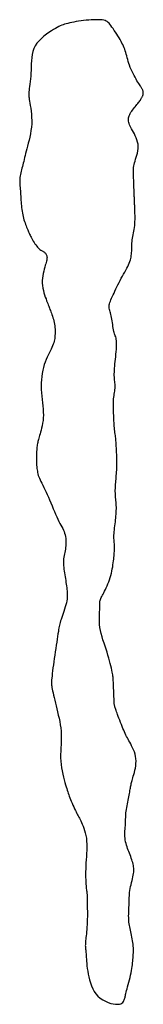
# Model space of a CAD drawing. Header units: millimetres. Extents: x 32690613 to 32693367, y 5343692 to 5344708.
# Tile 335 of 656: x 32692807.78 to 32692812.42, y 5343814.67 to 5343851.71. Entities that reach past the tile are written whole.
import ezdxf

# ---------------------------------------------------------------- set-up
doc = ezdxf.new("R2010")
doc.units = ezdxf.units.MM
doc.header["$LTSCALE"] = 20
doc.layers.add('02-DGM_HL_493.50', color=112, linetype='Continuous')

msp = doc.modelspace()

# ---------------------------------------------------------------- linework, layer by layer
at = {"layer": '02-DGM_HL_493.50', "elevation": 493.5, "flags": 128}
msp.add_lwpolyline([(32692811.78, 5343821.934), (32692811.79, 5343822), (32692811.801, 5343822.068), (32692811.814, 5343822.138), (32692811.828, 5343822.207), (32692811.843, 5343822.277), (32692811.857, 5343822.346), (32692811.871, 5343822.413), (32692811.884, 5343822.477), (32692811.896, 5343822.539), (32692811.907, 5343822.597), (32692811.916, 5343822.652), (32692811.925, 5343822.705), (32692811.933, 5343822.755), (32692811.94, 5343822.802), (32692811.948, 5343822.846), (32692811.955, 5343822.888), (32692811.963, 5343822.928), (32692811.972, 5343822.967), (32692811.981, 5343823.007), (32692811.992, 5343823.047), (32692812.004, 5343823.091), (32692812.017, 5343823.138), (32692812.032, 5343823.191), (32692812.05, 5343823.251), (32692812.069, 5343823.318), (32692812.089, 5343823.392), (32692812.109, 5343823.471), (32692812.126, 5343823.554), (32692812.141, 5343823.641), (32692812.15, 5343823.73), (32692812.153, 5343823.819), (32692812.149, 5343823.908), (32692812.136, 5343823.995), (32692812.116, 5343824.081), (32692812.089, 5343824.163), (32692812.058, 5343824.243), (32692812.023, 5343824.32), (32692811.987, 5343824.392), (32692811.951, 5343824.461), (32692811.916, 5343824.524), (32692811.884, 5343824.583), (32692811.854, 5343824.638), (32692811.826, 5343824.692), (32692811.798, 5343824.744), (32692811.772, 5343824.797), (32692811.745, 5343824.852), (32692811.718, 5343824.911), (32692811.69, 5343824.974), (32692811.661, 5343825.044), (32692811.631, 5343825.118), (32692811.6, 5343825.195), (32692811.569, 5343825.273), (32692811.539, 5343825.351), (32692811.51, 5343825.426), (32692811.483, 5343825.498), (32692811.459, 5343825.563), (32692811.437, 5343825.621), (32692811.418, 5343825.672), (32692811.401, 5343825.717), (32692811.387, 5343825.756), (32692811.375, 5343825.791), (32692811.365, 5343825.823), (32692811.356, 5343825.852), (32692811.349, 5343825.878), (32692811.344, 5343825.904), (32692811.339, 5343825.929), (32692811.336, 5343825.957), (32692811.333, 5343825.987), (32692811.33, 5343826.022), (32692811.328, 5343826.063), (32692811.326, 5343826.112), (32692811.324, 5343826.169), (32692811.321, 5343826.236), (32692811.318, 5343826.311), (32692811.315, 5343826.392), (32692811.312, 5343826.474), (32692811.309, 5343826.557), (32692811.306, 5343826.637), (32692811.303, 5343826.713), (32692811.3, 5343826.78), (32692811.298, 5343826.837), (32692811.295, 5343826.887), (32692811.293, 5343826.932), (32692811.289, 5343826.974), (32692811.284, 5343827.016), (32692811.277, 5343827.06), (32692811.269, 5343827.11), (32692811.257, 5343827.167), (32692811.243, 5343827.234), (32692811.226, 5343827.311), (32692811.205, 5343827.395), (32692811.182, 5343827.487), (32692811.156, 5343827.586), (32692811.127, 5343827.69), (32692811.096, 5343827.798), (32692811.061, 5343827.91), (32692811.025, 5343828.025), (32692810.986, 5343828.141), (32692810.948, 5343828.258), (32692810.91, 5343828.376), (32692810.875, 5343828.494), (32692810.844, 5343828.611), (32692810.817, 5343828.726), (32692810.797, 5343828.839), (32692810.784, 5343828.95), (32692810.777, 5343829.057), (32692810.774, 5343829.159), (32692810.776, 5343829.256), (32692810.78, 5343829.346), (32692810.785, 5343829.43), (32692810.79, 5343829.506), (32692810.793, 5343829.573), (32692810.795, 5343829.631), (32692810.795, 5343829.682), (32692810.795, 5343829.725), (32692810.794, 5343829.764), (32692810.795, 5343829.799), (32692810.797, 5343829.831), (32692810.802, 5343829.863), (32692810.811, 5343829.896), (32692810.825, 5343829.931), (32692810.842, 5343829.969), (32692810.863, 5343830.01), (32692810.887, 5343830.054), (32692810.914, 5343830.101), (32692810.942, 5343830.153), (32692810.972, 5343830.21), (32692811.003, 5343830.271), (32692811.034, 5343830.337), (32692811.065, 5343830.408), (32692811.096, 5343830.482), (32692811.125, 5343830.56), (32692811.154, 5343830.639), (32692811.18, 5343830.72), (32692811.204, 5343830.802), (32692811.226, 5343830.884), (32692811.245, 5343830.965), (32692811.261, 5343831.045), (32692811.275, 5343831.124), (32692811.286, 5343831.2), (32692811.296, 5343831.274), (32692811.305, 5343831.346), (32692811.312, 5343831.414), (32692811.319, 5343831.479), (32692811.325, 5343831.539), (32692811.331, 5343831.597), (32692811.336, 5343831.651), (32692811.34, 5343831.703), (32692811.343, 5343831.753), (32692811.345, 5343831.802), (32692811.345, 5343831.85), (32692811.344, 5343831.896), (32692811.342, 5343831.943), (32692811.338, 5343831.991), (32692811.334, 5343832.039), (32692811.329, 5343832.089), (32692811.326, 5343832.14), (32692811.323, 5343832.195), (32692811.321, 5343832.252), (32692811.322, 5343832.313), (32692811.325, 5343832.377), (32692811.331, 5343832.445), (32692811.338, 5343832.516), (32692811.346, 5343832.588), (32692811.356, 5343832.663), (32692811.365, 5343832.737), (32692811.375, 5343832.813), (32692811.384, 5343832.887), (32692811.391, 5343832.961), (32692811.398, 5343833.033), (32692811.404, 5343833.104), (32692811.408, 5343833.174), (32692811.411, 5343833.242), (32692811.412, 5343833.309), (32692811.412, 5343833.374), (32692811.411, 5343833.437), (32692811.407, 5343833.499), (32692811.403, 5343833.559), (32692811.398, 5343833.618), (32692811.392, 5343833.675), (32692811.386, 5343833.732), (32692811.381, 5343833.788), (32692811.377, 5343833.844), (32692811.374, 5343833.899), (32692811.373, 5343833.955), (32692811.373, 5343834.011), (32692811.374, 5343834.067), (32692811.377, 5343834.124), (32692811.381, 5343834.182), (32692811.385, 5343834.241), (32692811.39, 5343834.301), (32692811.395, 5343834.363), (32692811.401, 5343834.427), (32692811.406, 5343834.492), (32692811.411, 5343834.559), (32692811.416, 5343834.627), (32692811.421, 5343834.697), (32692811.424, 5343834.768), (32692811.427, 5343834.84), (32692811.429, 5343834.914), (32692811.43, 5343834.988), (32692811.43, 5343835.063), (32692811.429, 5343835.137), (32692811.428, 5343835.211), (32692811.426, 5343835.283), (32692811.424, 5343835.354), (32692811.421, 5343835.421), (32692811.419, 5343835.485), (32692811.416, 5343835.546), (32692811.414, 5343835.603), (32692811.411, 5343835.658), (32692811.409, 5343835.71), (32692811.406, 5343835.761), (32692811.402, 5343835.811), (32692811.398, 5343835.861), (32692811.393, 5343835.91), (32692811.387, 5343835.961), (32692811.381, 5343836.012), (32692811.374, 5343836.065), (32692811.367, 5343836.119), (32692811.36, 5343836.174), (32692811.353, 5343836.232), (32692811.346, 5343836.291), (32692811.34, 5343836.352), (32692811.335, 5343836.415), (32692811.33, 5343836.481), (32692811.326, 5343836.548), (32692811.322, 5343836.616), (32692811.319, 5343836.686), (32692811.316, 5343836.757), (32692811.313, 5343836.828), (32692811.31, 5343836.899), (32692811.307, 5343836.97), (32692811.305, 5343837.041), (32692811.303, 5343837.112), (32692811.301, 5343837.182), (32692811.301, 5343837.25), (32692811.303, 5343837.318), (32692811.305, 5343837.383), (32692811.31, 5343837.447), (32692811.316, 5343837.509), (32692811.324, 5343837.568), (32692811.333, 5343837.626), (32692811.342, 5343837.682), (32692811.35, 5343837.737), (32692811.358, 5343837.79), (32692811.363, 5343837.842), (32692811.366, 5343837.893), (32692811.366, 5343837.943), (32692811.363, 5343837.992), (32692811.359, 5343838.042), (32692811.353, 5343838.093), (32692811.348, 5343838.145), (32692811.342, 5343838.2), (32692811.338, 5343838.257), (32692811.335, 5343838.318), (32692811.335, 5343838.382), (32692811.337, 5343838.451), (32692811.34, 5343838.523), (32692811.346, 5343838.599), (32692811.352, 5343838.678), (32692811.36, 5343838.761), (32692811.369, 5343838.848), (32692811.378, 5343838.938), (32692811.388, 5343839.031), (32692811.397, 5343839.125), (32692811.405, 5343839.22), (32692811.413, 5343839.312), (32692811.418, 5343839.401), (32692811.421, 5343839.484), (32692811.421, 5343839.56), (32692811.418, 5343839.627), (32692811.41, 5343839.685), (32692811.4, 5343839.734), (32692811.387, 5343839.777), (32692811.372, 5343839.817), (32692811.356, 5343839.855), (32692811.341, 5343839.894), (32692811.326, 5343839.937), (32692811.312, 5343839.985), (32692811.301, 5343840.04), (32692811.291, 5343840.102), (32692811.283, 5343840.168), (32692811.275, 5343840.237), (32692811.267, 5343840.307), (32692811.258, 5343840.377), (32692811.248, 5343840.446), (32692811.236, 5343840.51), (32692811.222, 5343840.569), (32692811.207, 5343840.624), (32692811.191, 5343840.675), (32692811.176, 5343840.723), (32692811.162, 5343840.768), (32692811.15, 5343840.811), (32692811.142, 5343840.854), (32692811.138, 5343840.895), (32692811.139, 5343840.937), (32692811.144, 5343840.98), (32692811.155, 5343841.024), (32692811.169, 5343841.07), (32692811.187, 5343841.119), (32692811.209, 5343841.172), (32692811.234, 5343841.228), (32692811.261, 5343841.289), (32692811.291, 5343841.355), (32692811.324, 5343841.426), (32692811.358, 5343841.501), (32692811.394, 5343841.578), (32692811.432, 5343841.658), (32692811.471, 5343841.738), (32692811.512, 5343841.82), (32692811.554, 5343841.901), (32692811.598, 5343841.982), (32692811.641, 5343842.061), (32692811.684, 5343842.138), (32692811.726, 5343842.214), (32692811.767, 5343842.287), (32692811.805, 5343842.358), (32692811.84, 5343842.426), (32692811.87, 5343842.492), (32692811.897, 5343842.554), (32692811.919, 5343842.613), (32692811.938, 5343842.671), (32692811.953, 5343842.726), (32692811.965, 5343842.781), (32692811.974, 5343842.836), (32692811.981, 5343842.891), (32692811.986, 5343842.947), (32692811.989, 5343843.004), (32692811.992, 5343843.062), (32692811.993, 5343843.122), (32692811.995, 5343843.183), (32692811.997, 5343843.244), (32692812, 5343843.306), (32692812.005, 5343843.369), (32692812.012, 5343843.431), (32692812.021, 5343843.494), (32692812.032, 5343843.558), (32692812.044, 5343843.622), (32692812.057, 5343843.687), (32692812.07, 5343843.753), (32692812.082, 5343843.821), (32692812.093, 5343843.891), (32692812.102, 5343843.963), (32692812.108, 5343844.037), (32692812.112, 5343844.113), (32692812.114, 5343844.19), (32692812.115, 5343844.266), (32692812.114, 5343844.341), (32692812.112, 5343844.413), (32692812.11, 5343844.482), (32692812.107, 5343844.547), (32692812.105, 5343844.607), (32692812.103, 5343844.662), (32692812.101, 5343844.714), (32692812.099, 5343844.762), (32692812.097, 5343844.808), (32692812.095, 5343844.851), (32692812.094, 5343844.894), (32692812.092, 5343844.936), (32692812.09, 5343844.977), (32692812.089, 5343845.02), (32692812.087, 5343845.063), (32692812.085, 5343845.109), (32692812.083, 5343845.157), (32692812.081, 5343845.209), (32692812.079, 5343845.264), (32692812.077, 5343845.324), (32692812.074, 5343845.389), (32692812.071, 5343845.458), (32692812.069, 5343845.529), (32692812.066, 5343845.602), (32692812.063, 5343845.674), (32692812.06, 5343845.746), (32692812.058, 5343845.814), (32692812.055, 5343845.879), (32692812.053, 5343845.939), (32692812.051, 5343845.996), (32692812.051, 5343846.049), (32692812.053, 5343846.102), (32692812.058, 5343846.154), (32692812.066, 5343846.208), (32692812.077, 5343846.265), (32692812.093, 5343846.326), (32692812.114, 5343846.391), (32692812.137, 5343846.462), (32692812.162, 5343846.536), (32692812.186, 5343846.614), (32692812.207, 5343846.694), (32692812.224, 5343846.776), (32692812.234, 5343846.859), (32692812.236, 5343846.943), (32692812.228, 5343847.026), (32692812.211, 5343847.108), (32692812.187, 5343847.188), (32692812.157, 5343847.266), (32692812.124, 5343847.342), (32692812.088, 5343847.414), (32692812.053, 5343847.482), (32692812.018, 5343847.546), (32692811.985, 5343847.605), (32692811.956, 5343847.659), (32692811.931, 5343847.71), (32692811.909, 5343847.757), (32692811.891, 5343847.802), (32692811.877, 5343847.845), (32692811.868, 5343847.887), (32692811.864, 5343847.929), (32692811.865, 5343847.971), (32692811.87, 5343848.013), (32692811.881, 5343848.055), (32692811.895, 5343848.097), (32692811.914, 5343848.139), (32692811.936, 5343848.182), (32692811.961, 5343848.225), (32692811.99, 5343848.267), (32692812.02, 5343848.31), (32692812.053, 5343848.353), (32692812.087, 5343848.395), (32692812.121, 5343848.437), (32692812.155, 5343848.477), (32692812.188, 5343848.517), (32692812.219, 5343848.554), (32692812.248, 5343848.59), (32692812.274, 5343848.624), (32692812.297, 5343848.656), (32692812.317, 5343848.686), (32692812.334, 5343848.714), (32692812.35, 5343848.741), (32692812.363, 5343848.766), (32692812.375, 5343848.789), (32692812.385, 5343848.811), (32692812.394, 5343848.832), (32692812.402, 5343848.851), (32692812.409, 5343848.87), (32692812.414, 5343848.887), (32692812.418, 5343848.904), (32692812.421, 5343848.921), (32692812.423, 5343848.938), (32692812.424, 5343848.955), (32692812.424, 5343848.972), (32692812.423, 5343848.989), (32692812.421, 5343849.006), (32692812.417, 5343849.024), (32692812.411, 5343849.043), (32692812.405, 5343849.061), (32692812.396, 5343849.081), (32692812.386, 5343849.101), (32692812.374, 5343849.122), (32692812.359, 5343849.144), (32692812.343, 5343849.169), (32692812.324, 5343849.197), (32692812.303, 5343849.229), (32692812.278, 5343849.266), (32692812.251, 5343849.308), (32692812.221, 5343849.357), (32692812.188, 5343849.413), (32692812.152, 5343849.475), (32692812.115, 5343849.542), (32692812.077, 5343849.613), (32692812.039, 5343849.687), (32692812.003, 5343849.764), (32692811.968, 5343849.841), (32692811.937, 5343849.917), (32692811.909, 5343849.993), (32692811.884, 5343850.067), (32692811.862, 5343850.14), (32692811.842, 5343850.211), (32692811.823, 5343850.28), (32692811.804, 5343850.347), (32692811.786, 5343850.412), (32692811.767, 5343850.475), (32692811.748, 5343850.536), (32692811.727, 5343850.595), (32692811.704, 5343850.653), (32692811.679, 5343850.712), (32692811.651, 5343850.771), (32692811.621, 5343850.831), (32692811.588, 5343850.893), (32692811.552, 5343850.959), (32692811.512, 5343851.027), (32692811.469, 5343851.098), (32692811.424, 5343851.17), (32692811.379, 5343851.24), (32692811.333, 5343851.309), (32692811.289, 5343851.375), (32692811.247, 5343851.435), (32692811.208, 5343851.489), (32692811.172, 5343851.536), (32692811.138, 5343851.576), (32692811.105, 5343851.61), (32692811.07, 5343851.637), (32692811.033, 5343851.659), (32692810.99, 5343851.676), (32692810.94, 5343851.69), (32692810.882, 5343851.699), (32692810.815, 5343851.706), (32692810.738, 5343851.709), (32692810.654, 5343851.71), (32692810.565, 5343851.709), (32692810.471, 5343851.705), (32692810.375, 5343851.698), (32692810.277, 5343851.69), (32692810.18, 5343851.68), (32692810.085, 5343851.668), (32692809.992, 5343851.654), (32692809.903, 5343851.639), (32692809.817, 5343851.623), (32692809.735, 5343851.607), (32692809.658, 5343851.59), (32692809.587, 5343851.573), (32692809.522, 5343851.555), (32692809.463, 5343851.538), (32692809.409, 5343851.521), (32692809.357, 5343851.501), (32692809.305, 5343851.479), (32692809.25, 5343851.453), (32692809.192, 5343851.422), (32692809.127, 5343851.385), (32692809.054, 5343851.341), (32692808.97, 5343851.289), (32692808.879, 5343851.23), (32692808.784, 5343851.163), (32692808.688, 5343851.089), (32692808.595, 5343851.008), (32692808.507, 5343850.921), (32692808.429, 5343850.827), (32692808.363, 5343850.728), (32692808.312, 5343850.623), (32692808.274, 5343850.513), (32692808.248, 5343850.4), (32692808.231, 5343850.284), (32692808.221, 5343850.166), (32692808.214, 5343850.048), (32692808.21, 5343849.93), (32692808.206, 5343849.813), (32692808.2, 5343849.699), (32692808.192, 5343849.588), (32692808.182, 5343849.481), (32692808.172, 5343849.38), (32692808.161, 5343849.286), (32692808.151, 5343849.199), (32692808.141, 5343849.122), (32692808.133, 5343849.053), (32692808.127, 5343848.996), (32692808.123, 5343848.946), (32692808.121, 5343848.9), (32692808.122, 5343848.857), (32692808.125, 5343848.813), (32692808.13, 5343848.765), (32692808.138, 5343848.709), (32692808.149, 5343848.643), (32692808.163, 5343848.566), (32692808.178, 5343848.476), (32692808.194, 5343848.377), (32692808.208, 5343848.269), (32692808.22, 5343848.154), (32692808.229, 5343848.035), (32692808.233, 5343847.912), (32692808.23, 5343847.787), (32692808.22, 5343847.662), (32692808.204, 5343847.537), (32692808.182, 5343847.414), (32692808.158, 5343847.294), (32692808.13, 5343847.177), (32692808.102, 5343847.064), (32692808.074, 5343846.957), (32692808.047, 5343846.857), (32692808.023, 5343846.764), (32692808.001, 5343846.677), (32692807.982, 5343846.596), (32692807.964, 5343846.52), (32692807.947, 5343846.448), (32692807.93, 5343846.38), (32692807.914, 5343846.314), (32692807.898, 5343846.251), (32692807.881, 5343846.188), (32692807.864, 5343846.126), (32692807.848, 5343846.066), (32692807.832, 5343846.006), (32692807.818, 5343845.948), (32692807.805, 5343845.89), (32692807.795, 5343845.834), (32692807.787, 5343845.779), (32692807.782, 5343845.725), (32692807.78, 5343845.672), (32692807.781, 5343845.619), (32692807.783, 5343845.565), (32692807.786, 5343845.51), (32692807.791, 5343845.454), (32692807.795, 5343845.396), (32692807.8, 5343845.335), (32692807.805, 5343845.271), (32692807.809, 5343845.205), (32692807.813, 5343845.136), (32692807.817, 5343845.066), (32692807.822, 5343844.994), (32692807.826, 5343844.922), (32692807.831, 5343844.85), (32692807.837, 5343844.778), (32692807.844, 5343844.708), (32692807.851, 5343844.638), (32692807.86, 5343844.569), (32692807.87, 5343844.501), (32692807.881, 5343844.434), (32692807.893, 5343844.369), (32692807.907, 5343844.305), (32692807.923, 5343844.242), (32692807.94, 5343844.181), (32692807.959, 5343844.121), (32692807.979, 5343844.064), (32692807.999, 5343844.008), (32692808.02, 5343843.955), (32692808.04, 5343843.903), (32692808.06, 5343843.855), (32692808.08, 5343843.808), (32692808.098, 5343843.765), (32692808.116, 5343843.724), (32692808.133, 5343843.683), (32692808.151, 5343843.644), (32692808.169, 5343843.604), (32692808.189, 5343843.564), (32692808.211, 5343843.522), (32692808.235, 5343843.477), (32692808.261, 5343843.43), (32692808.29, 5343843.381), (32692808.321, 5343843.331), (32692808.353, 5343843.282), (32692808.385, 5343843.234), (32692808.418, 5343843.19), (32692808.45, 5343843.149), (32692808.481, 5343843.114), (32692808.512, 5343843.086), (32692808.54, 5343843.063), (32692808.568, 5343843.044), (32692808.594, 5343843.028), (32692808.619, 5343843.015), (32692808.643, 5343843.003), (32692808.666, 5343842.99), (32692808.688, 5343842.976), (32692808.709, 5343842.96), (32692808.729, 5343842.942), (32692808.747, 5343842.922), (32692808.763, 5343842.9), (32692808.777, 5343842.876), (32692808.789, 5343842.851), (32692808.798, 5343842.825), (32692808.803, 5343842.797), (32692808.806, 5343842.769), (32692808.805, 5343842.738), (32692808.802, 5343842.705), (32692808.795, 5343842.669), (32692808.785, 5343842.628), (32692808.773, 5343842.581), (32692808.758, 5343842.529), (32692808.741, 5343842.47), (32692808.722, 5343842.403), (32692808.702, 5343842.329), (32692808.681, 5343842.249), (32692808.663, 5343842.164), (32692808.647, 5343842.076), (32692808.635, 5343841.985), (32692808.628, 5343841.892), (32692808.628, 5343841.798), (32692808.636, 5343841.705), (32692808.65, 5343841.612), (32692808.669, 5343841.522), (32692808.691, 5343841.436), (32692808.716, 5343841.353), (32692808.743, 5343841.275), (32692808.769, 5343841.203), (32692808.793, 5343841.137), (32692808.815, 5343841.079), (32692808.835, 5343841.027), (32692808.852, 5343840.981), (32692808.869, 5343840.937), (32692808.885, 5343840.895), (32692808.9, 5343840.854), (32692808.916, 5343840.812), (32692808.933, 5343840.767), (32692808.951, 5343840.719), (32692808.97, 5343840.668), (32692808.989, 5343840.614), (32692809.009, 5343840.557), (32692809.028, 5343840.498), (32692809.045, 5343840.438), (32692809.062, 5343840.376), (32692809.076, 5343840.314), (32692809.087, 5343840.252), (32692809.096, 5343840.19), (32692809.103, 5343840.129), (32692809.107, 5343840.067), (32692809.11, 5343840.007), (32692809.11, 5343839.947), (32692809.109, 5343839.889), (32692809.106, 5343839.832), (32692809.101, 5343839.776), (32692809.094, 5343839.721), (32692809.084, 5343839.666), (32692809.072, 5343839.612), (32692809.057, 5343839.556), (32692809.039, 5343839.498), (32692809.016, 5343839.439), (32692808.99, 5343839.377), (32692808.959, 5343839.312), (32692808.925, 5343839.243), (32692808.888, 5343839.169), (32692808.85, 5343839.092), (32692808.811, 5343839.01), (32692808.773, 5343838.923), (32692808.737, 5343838.83), (32692808.704, 5343838.732), (32692808.674, 5343838.628), (32692808.649, 5343838.518), (32692808.628, 5343838.404), (32692808.611, 5343838.286), (32692808.598, 5343838.166), (32692808.591, 5343838.043), (32692808.588, 5343837.918), (32692808.59, 5343837.793), (32692808.598, 5343837.669), (32692808.608, 5343837.545), (32692808.622, 5343837.422), (32692808.636, 5343837.3), (32692808.649, 5343837.18), (32692808.66, 5343837.063), (32692808.667, 5343836.949), (32692808.669, 5343836.837), (32692808.665, 5343836.73), (32692808.656, 5343836.626), (32692808.642, 5343836.528), (32692808.624, 5343836.434), (32692808.605, 5343836.347), (32692808.584, 5343836.265), (32692808.564, 5343836.191), (32692808.544, 5343836.124), (32692808.527, 5343836.064), (32692808.512, 5343836.011), (32692808.498, 5343835.964), (32692808.487, 5343835.92), (32692808.476, 5343835.88), (32692808.467, 5343835.84), (32692808.458, 5343835.801), (32692808.45, 5343835.761), (32692808.442, 5343835.719), (32692808.435, 5343835.675), (32692808.429, 5343835.628), (32692808.423, 5343835.578), (32692808.418, 5343835.526), (32692808.413, 5343835.47), (32692808.41, 5343835.412), (32692808.408, 5343835.351), (32692808.407, 5343835.287), (32692808.407, 5343835.221), (32692808.408, 5343835.154), (32692808.41, 5343835.086), (32692808.413, 5343835.019), (32692808.417, 5343834.953), (32692808.422, 5343834.889), (32692808.428, 5343834.829), (32692808.435, 5343834.773), (32692808.443, 5343834.72), (32692808.453, 5343834.669), (32692808.466, 5343834.618), (32692808.48, 5343834.567), (32692808.498, 5343834.515), (32692808.52, 5343834.459), (32692808.545, 5343834.4), (32692808.574, 5343834.336), (32692808.608, 5343834.267), (32692808.645, 5343834.193), (32692808.684, 5343834.114), (32692808.726, 5343834.029), (32692808.769, 5343833.94), (32692808.814, 5343833.845), (32692808.86, 5343833.745), (32692808.905, 5343833.641), (32692808.951, 5343833.532), (32692808.997, 5343833.423), (32692809.042, 5343833.313), (32692809.087, 5343833.206), (32692809.13, 5343833.102), (32692809.173, 5343833.004), (32692809.215, 5343832.914), (32692809.255, 5343832.833), (32692809.293, 5343832.759), (32692809.329, 5343832.691), (32692809.363, 5343832.628), (32692809.395, 5343832.568), (32692809.423, 5343832.509), (32692809.448, 5343832.451), (32692809.469, 5343832.39), (32692809.486, 5343832.327), (32692809.499, 5343832.261), (32692809.508, 5343832.193), (32692809.514, 5343832.125), (32692809.517, 5343832.055), (32692809.516, 5343831.987), (32692809.512, 5343831.919), (32692809.505, 5343831.853), (32692809.496, 5343831.79), (32692809.485, 5343831.728), (32692809.472, 5343831.668), (32692809.459, 5343831.609), (32692809.447, 5343831.55), (32692809.436, 5343831.491), (32692809.428, 5343831.43), (32692809.422, 5343831.369), (32692809.42, 5343831.305), (32692809.421, 5343831.239), (32692809.426, 5343831.172), (32692809.433, 5343831.104), (32692809.441, 5343831.035), (32692809.451, 5343830.964), (32692809.463, 5343830.894), (32692809.474, 5343830.823), (32692809.486, 5343830.752), (32692809.497, 5343830.681), (32692809.509, 5343830.611), (32692809.519, 5343830.541), (32692809.53, 5343830.473), (32692809.539, 5343830.406), (32692809.548, 5343830.341), (32692809.555, 5343830.278), (32692809.561, 5343830.216), (32692809.566, 5343830.156), (32692809.568, 5343830.097), (32692809.568, 5343830.036), (32692809.565, 5343829.974), (32692809.559, 5343829.91), (32692809.548, 5343829.843), (32692809.533, 5343829.771), (32692809.514, 5343829.694), (32692809.491, 5343829.614), (32692809.465, 5343829.531), (32692809.438, 5343829.449), (32692809.41, 5343829.368), (32692809.383, 5343829.29), (32692809.357, 5343829.216), (32692809.335, 5343829.149), (32692809.316, 5343829.089), (32692809.3, 5343829.035), (32692809.287, 5343828.984), (32692809.275, 5343828.933), (32692809.265, 5343828.881), (32692809.255, 5343828.824), (32692809.244, 5343828.76), (32692809.232, 5343828.687), (32692809.219, 5343828.602), (32692809.204, 5343828.508), (32692809.188, 5343828.404), (32692809.17, 5343828.293), (32692809.152, 5343828.176), (32692809.134, 5343828.055), (32692809.116, 5343827.931), (32692809.097, 5343827.806), (32692809.08, 5343827.68), (32692809.063, 5343827.556), (32692809.046, 5343827.436), (32692809.031, 5343827.32), (32692809.018, 5343827.211), (32692809.006, 5343827.11), (32692808.995, 5343827.019), (32692808.987, 5343826.94), (32692808.98, 5343826.872), (32692808.976, 5343826.815), (32692808.974, 5343826.766), (32692808.974, 5343826.72), (32692808.977, 5343826.676), (32692808.983, 5343826.631), (32692808.991, 5343826.581), (32692809.003, 5343826.523), (32692809.017, 5343826.456), (32692809.034, 5343826.38), (32692809.054, 5343826.295), (32692809.075, 5343826.203), (32692809.098, 5343826.104), (32692809.123, 5343826), (32692809.149, 5343825.892), (32692809.176, 5343825.779), (32692809.204, 5343825.665), (32692809.231, 5343825.547), (32692809.258, 5343825.428), (32692809.282, 5343825.307), (32692809.303, 5343825.185), (32692809.321, 5343825.062), (32692809.334, 5343824.938), (32692809.342, 5343824.813), (32692809.344, 5343824.688), (32692809.342, 5343824.563), (32692809.336, 5343824.437), (32692809.329, 5343824.312), (32692809.323, 5343824.187), (32692809.319, 5343824.061), (32692809.318, 5343823.936), (32692809.323, 5343823.811), (32692809.334, 5343823.687), (32692809.351, 5343823.564), (32692809.373, 5343823.444), (32692809.398, 5343823.328), (32692809.425, 5343823.217), (32692809.452, 5343823.113), (32692809.479, 5343823.016), (32692809.505, 5343822.929), (32692809.527, 5343822.851), (32692809.548, 5343822.782), (32692809.567, 5343822.719), (32692809.585, 5343822.661), (32692809.603, 5343822.605), (32692809.622, 5343822.55), (32692809.643, 5343822.494), (32692809.666, 5343822.435), (32692809.691, 5343822.371), (32692809.72, 5343822.303), (32692809.75, 5343822.234), (32692809.781, 5343822.163), (32692809.812, 5343822.093), (32692809.844, 5343822.025), (32692809.874, 5343821.961), (32692809.903, 5343821.902), (32692809.931, 5343821.849), (32692809.956, 5343821.8), (32692809.981, 5343821.754), (32692810.005, 5343821.71), (32692810.029, 5343821.664), (32692810.053, 5343821.617), (32692810.079, 5343821.565), (32692810.105, 5343821.507), (32692810.133, 5343821.442), (32692810.162, 5343821.369), (32692810.191, 5343821.29), (32692810.219, 5343821.204), (32692810.244, 5343821.112), (32692810.266, 5343821.015), (32692810.284, 5343820.912), (32692810.296, 5343820.805), (32692810.303, 5343820.694), (32692810.304, 5343820.58), (32692810.301, 5343820.463), (32692810.295, 5343820.345), (32692810.288, 5343820.226), (32692810.279, 5343820.107), (32692810.27, 5343819.989), (32692810.263, 5343819.873), (32692810.259, 5343819.759), (32692810.256, 5343819.65), (32692810.256, 5343819.545), (32692810.257, 5343819.445), (32692810.259, 5343819.352), (32692810.263, 5343819.267), (32692810.267, 5343819.19), (32692810.272, 5343819.123), (32692810.277, 5343819.065), (32692810.282, 5343819.017), (32692810.287, 5343818.977), (32692810.292, 5343818.943), (32692810.297, 5343818.915), (32692810.301, 5343818.891), (32692810.305, 5343818.87), (32692810.307, 5343818.85), (32692810.309, 5343818.831), (32692810.31, 5343818.81), (32692810.311, 5343818.787), (32692810.311, 5343818.76), (32692810.311, 5343818.728), (32692810.311, 5343818.689), (32692810.312, 5343818.641), (32692810.313, 5343818.584), (32692810.314, 5343818.516), (32692810.316, 5343818.439), (32692810.319, 5343818.354), (32692810.321, 5343818.262), (32692810.322, 5343818.166), (32692810.323, 5343818.066), (32692810.322, 5343817.965), (32692810.32, 5343817.864), (32692810.317, 5343817.764), (32692810.312, 5343817.667), (32692810.305, 5343817.573), (32692810.299, 5343817.482), (32692810.291, 5343817.397), (32692810.284, 5343817.317), (32692810.276, 5343817.243), (32692810.269, 5343817.177), (32692810.263, 5343817.118), (32692810.258, 5343817.065), (32692810.254, 5343817.019), (32692810.25, 5343816.978), (32692810.248, 5343816.94), (32692810.247, 5343816.906), (32692810.246, 5343816.874), (32692810.247, 5343816.842), (32692810.249, 5343816.811), (32692810.251, 5343816.778), (32692810.255, 5343816.744), (32692810.259, 5343816.707), (32692810.263, 5343816.666), (32692810.268, 5343816.62), (32692810.273, 5343816.568), (32692810.278, 5343816.51), (32692810.282, 5343816.444), (32692810.287, 5343816.37), (32692810.293, 5343816.29), (32692810.3, 5343816.203), (32692810.309, 5343816.111), (32692810.321, 5343816.013), (32692810.335, 5343815.911), (32692810.353, 5343815.804), (32692810.375, 5343815.694), (32692810.402, 5343815.581), (32692810.435, 5343815.469), (32692810.475, 5343815.359), (32692810.522, 5343815.252), (32692810.578, 5343815.15), (32692810.643, 5343815.056), (32692810.719, 5343814.97), (32692810.806, 5343814.895), (32692810.9, 5343814.831), (32692811, 5343814.778), (32692811.101, 5343814.735), (32692811.202, 5343814.702), (32692811.298, 5343814.68), (32692811.386, 5343814.668), (32692811.464, 5343814.666), (32692811.528, 5343814.673), (32692811.581, 5343814.689), (32692811.623, 5343814.712), (32692811.655, 5343814.739), (32692811.68, 5343814.771), (32692811.698, 5343814.804), (32692811.711, 5343814.838), (32692811.722, 5343814.87), (32692811.73, 5343814.901), (32692811.738, 5343814.931), (32692811.744, 5343814.961), (32692811.752, 5343814.993), (32692811.76, 5343815.03), (32692811.769, 5343815.072), (32692811.781, 5343815.121), (32692811.796, 5343815.179), (32692811.814, 5343815.247), (32692811.835, 5343815.324), (32692811.857, 5343815.407), (32692811.881, 5343815.495), (32692811.904, 5343815.586), (32692811.927, 5343815.677), (32692811.949, 5343815.767), (32692811.968, 5343815.853), (32692811.984, 5343815.935), (32692811.997, 5343816.011), (32692812.008, 5343816.084), (32692812.016, 5343816.154), (32692812.023, 5343816.221), (32692812.029, 5343816.285), (32692812.034, 5343816.349), (32692812.039, 5343816.412), (32692812.043, 5343816.475), (32692812.047, 5343816.537), (32692812.051, 5343816.601), (32692812.053, 5343816.664), (32692812.054, 5343816.728), (32692812.053, 5343816.793), (32692812.05, 5343816.858), (32692812.044, 5343816.924), (32692812.035, 5343816.991), (32692812.025, 5343817.059), (32692812.012, 5343817.127), (32692811.998, 5343817.195), (32692811.983, 5343817.262), (32692811.968, 5343817.328), (32692811.953, 5343817.393), (32692811.939, 5343817.456), (32692811.926, 5343817.517), (32692811.914, 5343817.577), (32692811.904, 5343817.635), (32692811.895, 5343817.693), (32692811.887, 5343817.75), (32692811.881, 5343817.808), (32692811.877, 5343817.867), (32692811.875, 5343817.928), (32692811.874, 5343817.99), (32692811.875, 5343818.054), (32692811.877, 5343818.119), (32692811.88, 5343818.185), (32692811.884, 5343818.251), (32692811.887, 5343818.316), (32692811.89, 5343818.381), (32692811.892, 5343818.445), (32692811.894, 5343818.506), (32692811.895, 5343818.567), (32692811.896, 5343818.628), (32692811.897, 5343818.688), (32692811.9, 5343818.75), (32692811.905, 5343818.813), (32692811.912, 5343818.878), (32692811.921, 5343818.946), (32692811.934, 5343819.018), (32692811.949, 5343819.092), (32692811.966, 5343819.167), (32692811.984, 5343819.243), (32692812.002, 5343819.318), (32692812.019, 5343819.39), (32692812.034, 5343819.46), (32692812.047, 5343819.526), (32692812.057, 5343819.586), (32692812.063, 5343819.642), (32692812.067, 5343819.695), (32692812.067, 5343819.745), (32692812.065, 5343819.794), (32692812.059, 5343819.843), (32692812.051, 5343819.892), (32692812.04, 5343819.942), (32692812.026, 5343819.995), (32692812.01, 5343820.05), (32692811.992, 5343820.107), (32692811.972, 5343820.166), (32692811.951, 5343820.225), (32692811.929, 5343820.286), (32692811.906, 5343820.347), (32692811.883, 5343820.409), (32692811.859, 5343820.47), (32692811.837, 5343820.532), (32692811.815, 5343820.594), (32692811.795, 5343820.657), (32692811.777, 5343820.72), (32692811.761, 5343820.784), (32692811.749, 5343820.849), (32692811.74, 5343820.915), (32692811.735, 5343820.983), (32692811.733, 5343821.051), (32692811.734, 5343821.119), (32692811.737, 5343821.188), (32692811.741, 5343821.256), (32692811.746, 5343821.323), (32692811.75, 5343821.388), (32692811.755, 5343821.452), (32692811.757, 5343821.514), (32692811.759, 5343821.574), (32692811.761, 5343821.633), (32692811.763, 5343821.691), (32692811.765, 5343821.75), (32692811.768, 5343821.81), (32692811.773, 5343821.871)], close=True, dxfattribs=at)

doc.saveas('drawing.dxf')
